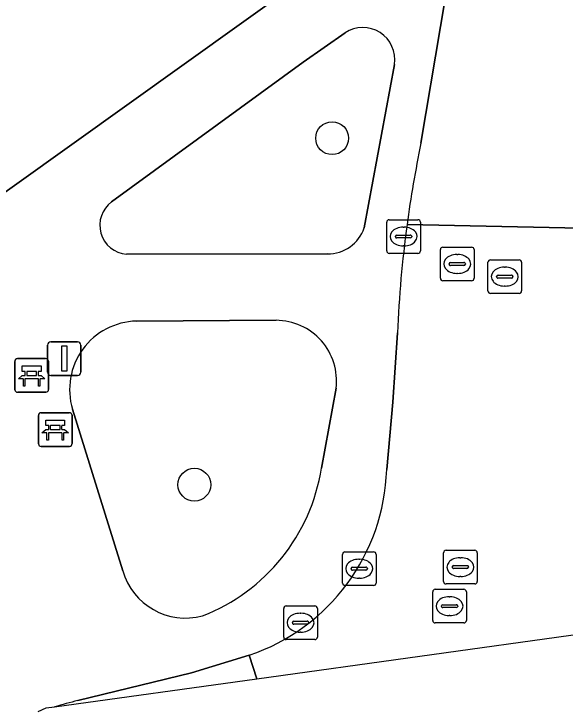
# Model space of a CAD drawing. Extents: x 159716 to 160783, y 383290 to 384031.
# Drawn here: x 160291.51 to 160307.9, y 383351.41 to 383372.06 of the extents above; entities that cross this region are included whole.
import ezdxf

# ---------------------------------------------------------------- set-up
doc = ezdxf.new("R2010")
doc.units = 0
for name, color, linetype in [('IMGEO_Bank', 7, 'Continuous'), ('IMGEO_Boom', 7, 'Continuous'), ('IMGEO_Erf', 7, 'Continuous'), ('IMGEO_Groenvoorziening', 7, 'Continuous'), ('IMGEO_Kolk', 7, 'Continuous'), ('IMGEO_Lichtmast', 7, 'Continuous'), ('IMGEO_Rijbaan_lokaal_gesloten', 7, 'Continuous'), ('IMGEO_Rijbaan_lokaal_open', 7, 'Continuous'), ('IMGEO_Rioolput', 7, 'Continuous'), ('IMGEO_Voetpad_open', 7, 'Continuous')]:
    doc.layers.add(name, color=color, linetype=linetype)

msp = doc.modelspace()

# ---------------------------------------------------------------- linework, layer by layer
at = {"layer": 'IMGEO_Bank'}
for p, q in [((160291.611, 383361.822), (160292.452, 383361.822)), ((160292.452, 383361.822), (160291.611, 383361.822)), ((160291.536, 383360.897), (160291.536, 383361.738)), ((160291.536, 383361.738), (160291.536, 383360.897)), ((160292.536, 383361.747), (160292.536, 383360.906)), ((160292.536, 383360.906), (160292.536, 383361.747)), ((160291.845, 383361.328), (160291.845, 383361.434)), ((160291.889, 383361.434), (160291.889, 383361.328)), ((160292.177, 383361.44), (160291.895, 383361.44)), ((160292.183, 383361.328), (160292.183, 383361.434)), ((160292.227, 383361.434), (160292.227, 383361.328)), ((160292.233, 383361.22), (160291.84, 383361.22)), ((160291.895, 383361.322), (160292.177, 383361.322)), ((160292.461, 383360.822), (160291.62, 383360.822)), ((160291.62, 383360.822), (160292.461, 383360.822)), ((160292.237, 383359.288), (160292.237, 383360.129)), ((160292.237, 383360.129), (160292.237, 383359.288)), ((160292.312, 383360.213), (160293.153, 383360.213)), ((160293.153, 383360.213), (160292.312, 383360.213)), ((160293.237, 383360.138), (160293.237, 383359.297)), ((160293.237, 383359.297), (160293.237, 383360.138)), ((160292.546, 383359.719), (160292.546, 383359.825)), ((160292.59, 383359.825), (160292.59, 383359.719)), ((160292.878, 383359.831), (160292.596, 383359.831)), ((160292.596, 383359.713), (160292.878, 383359.713)), ((160292.884, 383359.719), (160292.884, 383359.825)), ((160292.928, 383359.825), (160292.928, 383359.719)), ((160292.934, 383359.611), (160292.541, 383359.611)), ((160293.162, 383359.213), (160292.321, 383359.213)), ((160292.321, 383359.213), (160293.162, 383359.213))]:
    msp.add_line(p, q, dxfattribs=at)
for points in [[(160291.839, 383361.44), (160291.753, 383361.44), (160291.753, 383361.601), (160292.316, 383361.601), (160292.316, 383361.44), (160292.233, 383361.44)], [(160291.783, 383361.22), (160291.641, 383361.22), (160291.753, 383361.322), (160291.839, 383361.322)], [(160291.833, 383361.213), (160291.833, 383361.006), (160291.79, 383361.006), (160291.79, 383361.213)], [(160292.233, 383361.322), (160292.316, 383361.322), (160292.428, 383361.22), (160292.289, 383361.22)], [(160292.283, 383361.213), (160292.283, 383361.006), (160292.239, 383361.006), (160292.239, 383361.213)], [(160292.54, 383359.831), (160292.454, 383359.831), (160292.454, 383359.992), (160293.017, 383359.992), (160293.017, 383359.831), (160292.934, 383359.831)], [(160292.484, 383359.611), (160292.342, 383359.611), (160292.454, 383359.713), (160292.54, 383359.713)], [(160292.934, 383359.713), (160293.017, 383359.713), (160293.129, 383359.611), (160292.99, 383359.611)], [(160292.534, 383359.604), (160292.534, 383359.397), (160292.491, 383359.397), (160292.491, 383359.604)], [(160292.984, 383359.604), (160292.984, 383359.397), (160292.94, 383359.397), (160292.94, 383359.604)]]:
    msp.add_lwpolyline(points, dxfattribs=at)
for centre, radius, start, end in [((160291.614, 383361.744), 0.0779, 92.4484, 184.2845), ((160291.614, 383361.744), 0.0779, 92.4484, 184.2845), ((160292.458, 383361.744), 0.0779, 2.4484, 94.2845), ((160292.458, 383361.744), 0.0779, 2.4484, 94.2845), ((160291.838, 383361.433), 0.00671, 2.8957, 87.1043), ((160291.895, 383361.433), 0.00671, 92.8957, 177.1043), ((160292.177, 383361.433), 0.00671, 2.8957, 87.1043), ((160292.234, 383361.433), 0.00671, 92.8957, 177.1043), ((160291.783, 383361.213), 0.00671, 2.8957, 87.1043), ((160291.84, 383361.213), 0.00671, 92.8957, 177.1043), ((160291.838, 383361.329), 0.00671, 272.8957, 357.1043), ((160291.895, 383361.329), 0.00671, 182.8957, 267.1043), ((160292.177, 383361.329), 0.00671, 272.8957, 357.1043), ((160292.234, 383361.329), 0.00671, 182.8957, 267.1043), ((160292.232, 383361.213), 0.00671, 2.8957, 87.1043), ((160292.289, 383361.213), 0.00671, 92.8957, 177.1043), ((160291.614, 383360.9), 0.0779, 182.4484, 274.2845), ((160291.614, 383360.9), 0.0779, 182.4484, 274.2845), ((160292.458, 383360.9), 0.0779, 272.4484, 4.2845), ((160292.458, 383360.9), 0.0779, 272.4484, 4.2845), ((160292.315, 383360.135), 0.0779, 92.4484, 184.2845), ((160292.315, 383360.135), 0.0779, 92.4484, 184.2845), ((160293.159, 383360.135), 0.0779, 2.4484, 94.2845), ((160293.159, 383360.135), 0.0779, 2.4484, 94.2845), ((160292.539, 383359.824), 0.00671, 2.8957, 87.1043), ((160292.539, 383359.72), 0.00671, 272.8957, 357.1043), ((160292.596, 383359.824), 0.00671, 92.8957, 177.1043), ((160292.596, 383359.72), 0.00671, 182.8957, 267.1043), ((160292.878, 383359.824), 0.00671, 2.8957, 87.1043), ((160292.878, 383359.72), 0.00671, 272.8957, 357.1043), ((160292.935, 383359.824), 0.00671, 92.8957, 177.1043), ((160292.935, 383359.72), 0.00671, 182.8957, 267.1043), ((160292.484, 383359.604), 0.00671, 2.8957, 87.1043), ((160292.541, 383359.604), 0.00671, 92.8957, 177.1043), ((160292.933, 383359.604), 0.00671, 2.8957, 87.1043), ((160292.99, 383359.604), 0.00671, 92.8957, 177.1043), ((160292.315, 383359.291), 0.0779, 182.4484, 274.2845), ((160292.315, 383359.291), 0.0779, 182.4484, 274.2845), ((160293.159, 383359.291), 0.0779, 272.4484, 4.2845), ((160293.159, 383359.291), 0.0779, 272.4484, 4.2845)]:
    msp.add_arc(centre, radius, start, end, dxfattribs=at)
at = {"layer": 'IMGEO_Boom'}
for centre in [(160300.972, 383368.37), (160296.875, 383358.074)]:
    msp.add_circle(centre, 0.489, dxfattribs=at)
at = {"layer": 'IMGEO_Erf'}
msp.add_lwpolyline([(160227.67, 383423.775), (160240.466, 383406.296), (160240.637, 383406.063), (160240.804, 383406.063), (160254.786, 383386.886), (160257.205, 383388.688), (160263.559, 383380.049), (160261.129, 383378.262), (160263.215, 383375.442), (160264.656, 383373.483), (160277.235, 383356.377), (160278.085, 383357.364), (160301.613, 383374.189), (160298.857, 383378.593), (160298.993, 383378.677), (160298.708, 383379.138), (160298.777, 383379.203), (160293.308, 383387.317), (160293.224, 383387.219), (160288.434, 383394.307), (160288.518, 383394.38), (160282.758, 383402.909), (160281.735, 383404.401), (160273.085, 383417.014)], dxfattribs=at)
at = {"layer": 'IMGEO_Groenvoorziening'}
for points in [[(160301.359, 383371.499), (160300.108, 383370.626)], [(160300.108, 383370.626), (160294.414, 383366.482)], [(160301.929, 383365.707), (160302.823, 383370.564)], [(160294.86, 383364.924), (160300.829, 383364.935)], [(160299.305, 383362.958), (160295.155, 383362.934)], [(160300.654, 383358.568), (160301.09, 383360.938)], [(160293.249, 383360.317), (160293.982, 383357.965)], [(160293.982, 383357.965), (160294.744, 383355.519)]]:
    msp.add_lwpolyline(points, dxfattribs=at)
for centre, radius, start, end in [((160301.886, 383370.71), 0.948, 351.1207, 123.7498), ((160294.927, 383365.786), 0.865, 126.4127, 265.5364), ((160300.844, 383366.084), 1.149, 269.2768, 340.8469), ((160295.2, 383360.899), 2.036, 91.2572, 196.61), ((160299.303, 383361.158), 1.8, 352.9928, 89.9389), ((160295.072, 383359.444), 5.651, 291.2428, 351.0851), ((160296.612, 383356.052), 1.942, 195.9224, 285.1402)]:
    msp.add_arc(centre, radius, start, end, dxfattribs=at)
at = {"layer": 'IMGEO_Kolk'}
for p, q in [((160302.672, 383365.948), (160303.524, 383365.948)), ((160302.597, 383365.022), (160302.597, 383365.874)), ((160303.085, 383365.728), (160303.11, 383365.728)), ((160303.598, 383365.874), (160303.598, 383365.022)), ((160302.899, 383365.491), (160303.297, 383365.491)), ((160302.856, 383365.442), (160302.856, 383365.454)), ((160303.294, 383365.405), (160302.896, 383365.405)), ((160303.34, 383365.454), (160303.34, 383365.442)), ((160303.108, 383365.168), (160303.083, 383365.168)), ((160303.524, 383364.948), (160302.672, 383364.948)), ((160299.532, 383353.547), (160299.532, 383354.399)), ((160299.607, 383354.473), (160300.459, 383354.473)), ((160300.533, 383354.399), (160300.533, 383353.547)), ((160300.02, 383354.253), (160300.045, 383354.253)), ((160299.791, 383353.967), (160299.791, 383353.979)), ((160300.229, 383353.93), (160299.831, 383353.93)), ((160299.834, 383354.016), (160300.232, 383354.016)), ((160300.275, 383353.979), (160300.275, 383353.967)), ((160300.043, 383353.693), (160300.018, 383353.693)), ((160300.459, 383353.473), (160299.607, 383353.473))]:
    msp.add_line(p, q, dxfattribs=at)
for points in [[(160302.672, 383365.948), (160303.524, 383365.948)], [(160302.597, 383365.022), (160302.597, 383365.874)], [(160303.598, 383365.874), (160303.598, 383365.022)], [(160303.524, 383364.948), (160302.672, 383364.948)], [(160299.532, 383353.547), (160299.532, 383354.399)], [(160299.607, 383354.473), (160300.459, 383354.473)], [(160300.533, 383354.399), (160300.533, 383353.547)], [(160300.459, 383353.473), (160299.607, 383353.473)]]:
    msp.add_lwpolyline(points, dxfattribs=at)
for centre, radius, start, end in [((160302.674, 383365.872), 0.0765, 91.552, 178.448), ((160302.674, 383365.872), 0.0765, 91.552, 178.448), ((160303.522, 383365.872), 0.0765, 1.552, 88.448), ((160303.522, 383365.872), 0.0765, 1.552, 88.448), ((160302.896, 383365.451), 0.0403, 85.8775, 175.7526), ((160303.301, 383365.453), 0.0386, 1.7309, 96.639), ((160302.893, 383365.441), 0.0366, 178.938, 274.7102), ((160303.297, 383365.448), 0.043, 264.8664, 352.4533), ((160302.674, 383365.024), 0.0765, 181.552, 268.448), ((160302.674, 383365.024), 0.0765, 181.552, 268.448), ((160303.522, 383365.024), 0.0765, 271.552, 358.448), ((160303.522, 383365.024), 0.0765, 271.552, 358.448), ((160299.609, 383354.397), 0.0765, 91.552, 178.448), ((160299.609, 383354.397), 0.0765, 91.552, 178.448), ((160300.457, 383354.397), 0.0765, 1.552, 88.448), ((160300.457, 383354.397), 0.0765, 1.552, 88.448), ((160299.831, 383353.976), 0.0403, 85.8775, 175.7526), ((160299.828, 383353.966), 0.0366, 178.938, 274.7102), ((160300.232, 383353.973), 0.043, 264.8664, 352.4533), ((160300.236, 383353.978), 0.0386, 1.7309, 96.639), ((160299.609, 383353.549), 0.0765, 181.552, 268.448), ((160299.609, 383353.549), 0.0765, 181.552, 268.448), ((160300.457, 383353.549), 0.0765, 271.552, 358.448), ((160300.457, 383353.549), 0.0765, 271.552, 358.448)]:
    msp.add_arc(centre, radius, start, end, dxfattribs=at)
for centre, major_axis, ratio, start_param, end_param in [((160303.084, 383365.448), (-0.387, 0.002), 0.722429, 4.712389, 7.853982), ((160303.109, 383365.448), (-0.39, 0.002), 0.717154, 1.570796, 4.712389), ((160300.019, 383353.973), (-0.387, 0.002), 0.722429, 4.712389, 7.853982), ((160300.044, 383353.973), (-0.39, 0.002), 0.717154, 1.570796, 4.712389)]:
    msp.add_ellipse(centre, major_axis=major_axis, ratio=ratio, start_param=start_param, end_param=end_param, dxfattribs=at)
at = {"layer": 'IMGEO_Lichtmast'}
for p, q in [((160292.51, 383361.421), (160292.51, 383362.221)), ((160292.51, 383362.221), (160292.51, 383361.421)), ((160292.61, 383362.321), (160293.4, 383362.321)), ((160293.4, 383362.321), (160292.61, 383362.321)), ((160293.5, 383362.221), (160293.5, 383361.421)), ((160293.5, 383361.421), (160293.5, 383362.221)), ((160293.4, 383361.321), (160292.61, 383361.321)), ((160292.61, 383361.321), (160293.4, 383361.321))]:
    msp.add_line(p, q, dxfattribs=at)
msp.add_lwpolyline([(160292.93, 383362.196), (160293.08, 383362.196), (160293.08, 383361.446), (160292.93, 383361.446), (160292.93, 383362.196)], dxfattribs=at)
for centre, start, end in [((160292.61, 383362.221), 90, 180), ((160292.61, 383362.221), 90, 180), ((160293.4, 383362.221), 0, 90), ((160293.4, 383362.221), 360, 90), ((160292.61, 383361.421), 180, 270), ((160292.61, 383361.421), 180, 270), ((160293.4, 383361.421), 270, 0), ((160293.4, 383361.421), 270, 0)]:
    msp.add_arc(centre, 0.1, start, end, dxfattribs=at)
at = {"layer": 'IMGEO_Rijbaan_lokaal_gesloten'}
for points in [[(160308.783, 383361.372), (160308.831, 383365.683), (160303.2, 383365.803)], [(160302.914, 383362.584), (160302.777, 383360.531), (160302.595, 383358.523)], [(160298.507, 383353.007), (160298.737, 383352.308), (160308.429, 383353.651), (160313.978, 383352.541)], [(160298.737, 383352.308), (160298.507, 383353.007), (160296.787, 383352.479), (160293.41, 383351.663)], [(160292.718, 383351.474), (160298.737, 383352.308)]]:
    msp.add_lwpolyline(points, dxfattribs=at)
for centre, radius, start, end in [((160337.706, 383361.115), 34.823, 172.2632, 177.5823), ((160296.578, 383358.71), 6.02, 288.6898, 358.2246), ((160322.68, 383242.919), 112.614, 105.06477, 105.42987)]:
    msp.add_arc(centre, radius, start, end, dxfattribs=at)
at = {"layer": 'IMGEO_Rijbaan_lokaal_open'}
for points in [[(160304.778, 383375.164), (160303.615, 383368.221)], [(160303.2, 383365.803), (160308.831, 383365.683), (160308.839, 383366.376), (160308.874, 383367.222)]]:
    msp.add_lwpolyline(points, dxfattribs=at)
msp.add_arc((160337.308, 383361.194), 34.418, 168.2187, 172.3037, dxfattribs=at)
at = {"layer": 'IMGEO_Rioolput'}
for p, q in [((160304.268, 383365.133), (160305.12, 383365.133)), ((160304.193, 383364.207), (160304.193, 383365.059)), ((160304.681, 383364.913), (160304.706, 383364.913)), ((160305.194, 383365.059), (160305.194, 383364.207)), ((160304.495, 383364.676), (160304.893, 383364.676)), ((160305.606, 383363.83), (160305.606, 383364.682)), ((160305.681, 383364.756), (160306.533, 383364.756)), ((160306.607, 383364.682), (160306.607, 383363.83)), ((160304.452, 383364.627), (160304.452, 383364.639)), ((160304.89, 383364.59), (160304.492, 383364.59)), ((160304.936, 383364.639), (160304.936, 383364.627)), ((160306.094, 383364.536), (160306.119, 383364.536)), ((160304.704, 383364.353), (160304.679, 383364.353)), ((160305.865, 383364.25), (160305.865, 383364.262)), ((160305.908, 383364.299), (160306.306, 383364.299)), ((160306.349, 383364.262), (160306.349, 383364.25)), ((160305.12, 383364.133), (160304.268, 383364.133)), ((160306.303, 383364.213), (160305.905, 383364.213)), ((160306.117, 383363.976), (160306.092, 383363.976)), ((160306.533, 383363.756), (160305.681, 383363.756)), ((160301.279, 383355.152), (160301.279, 383356.004)), ((160301.354, 383356.078), (160302.206, 383356.078)), ((160302.28, 383356.004), (160302.28, 383355.152)), ((160304.286, 383355.199), (160304.286, 383356.051)), ((160304.361, 383356.125), (160305.213, 383356.125)), ((160305.287, 383356.051), (160305.287, 383355.199)), ((160301.767, 383355.858), (160301.792, 383355.858)), ((160304.774, 383355.905), (160304.799, 383355.905)), ((160301.538, 383355.572), (160301.538, 383355.584)), ((160301.581, 383355.621), (160301.979, 383355.621)), ((160302.022, 383355.584), (160302.022, 383355.572)), ((160304.545, 383355.619), (160304.545, 383355.631)), ((160304.983, 383355.582), (160304.585, 383355.582)), ((160304.588, 383355.668), (160304.986, 383355.668)), ((160305.029, 383355.631), (160305.029, 383355.619)), ((160301.976, 383355.535), (160301.578, 383355.535)), ((160301.79, 383355.298), (160301.765, 383355.298)), ((160304.797, 383355.345), (160304.772, 383355.345)), ((160302.206, 383355.078), (160301.354, 383355.078)), ((160304.038, 383354.965), (160304.89, 383354.965)), ((160305.213, 383355.125), (160304.361, 383355.125)), ((160303.963, 383354.039), (160303.963, 383354.891)), ((160304.451, 383354.745), (160304.476, 383354.745)), ((160304.964, 383354.891), (160304.964, 383354.039)), ((160304.222, 383354.459), (160304.222, 383354.471)), ((160304.66, 383354.422), (160304.262, 383354.422)), ((160304.265, 383354.508), (160304.663, 383354.508)), ((160304.706, 383354.471), (160304.706, 383354.459)), ((160304.474, 383354.185), (160304.449, 383354.185)), ((160304.89, 383353.965), (160304.038, 383353.965))]:
    msp.add_line(p, q, dxfattribs=at)
for points in [[(160304.268, 383365.133), (160305.12, 383365.133)], [(160304.193, 383364.207), (160304.193, 383365.059)], [(160305.194, 383365.059), (160305.194, 383364.207)], [(160305.606, 383363.83), (160305.606, 383364.682)], [(160305.681, 383364.756), (160306.533, 383364.756)], [(160306.607, 383364.682), (160306.607, 383363.83)], [(160305.12, 383364.133), (160304.268, 383364.133)], [(160306.533, 383363.756), (160305.681, 383363.756)], [(160301.279, 383355.152), (160301.279, 383356.004)], [(160301.354, 383356.078), (160302.206, 383356.078)], [(160302.28, 383356.004), (160302.28, 383355.152)], [(160304.286, 383355.199), (160304.286, 383356.051)], [(160304.361, 383356.125), (160305.213, 383356.125)], [(160305.287, 383356.051), (160305.287, 383355.199)], [(160302.206, 383355.078), (160301.354, 383355.078)], [(160304.038, 383354.965), (160304.89, 383354.965)], [(160305.213, 383355.125), (160304.361, 383355.125)], [(160303.963, 383354.039), (160303.963, 383354.891)], [(160304.964, 383354.891), (160304.964, 383354.039)], [(160304.89, 383353.965), (160304.038, 383353.965)]]:
    msp.add_lwpolyline(points, dxfattribs=at)
for centre, radius, start, end in [((160304.27, 383365.057), 0.0765, 91.552, 178.448), ((160304.27, 383365.057), 0.0765, 91.552, 178.448), ((160305.118, 383365.057), 0.0765, 1.552, 88.448), ((160305.118, 383365.057), 0.0765, 1.552, 88.448), ((160304.492, 383364.636), 0.0403, 85.8775, 175.7526), ((160304.897, 383364.638), 0.0386, 1.7309, 96.639), ((160305.683, 383364.68), 0.0765, 91.552, 178.448), ((160305.683, 383364.68), 0.0765, 91.552, 178.448), ((160306.531, 383364.68), 0.0765, 1.552, 88.448), ((160306.531, 383364.68), 0.0765, 1.552, 88.448), ((160304.489, 383364.626), 0.0366, 178.938, 274.7102), ((160304.893, 383364.633), 0.043, 264.8664, 352.4533), ((160305.905, 383364.259), 0.0403, 85.8775, 175.7526), ((160305.902, 383364.249), 0.0366, 178.938, 274.7102), ((160306.306, 383364.256), 0.043, 264.8664, 352.4533), ((160306.31, 383364.261), 0.0386, 1.7309, 96.639), ((160304.27, 383364.209), 0.0765, 181.552, 268.448), ((160304.27, 383364.209), 0.0765, 181.552, 268.448), ((160305.118, 383364.209), 0.0765, 271.552, 358.448), ((160305.118, 383364.209), 0.0765, 271.552, 358.448), ((160305.683, 383363.832), 0.0765, 181.552, 268.448), ((160305.683, 383363.832), 0.0765, 181.552, 268.448), ((160306.531, 383363.832), 0.0765, 271.552, 358.448), ((160306.531, 383363.832), 0.0765, 271.552, 358.448), ((160301.356, 383356.002), 0.0765, 91.552, 178.448), ((160301.356, 383356.002), 0.0765, 91.552, 178.448), ((160302.204, 383356.002), 0.0765, 1.552, 88.448), ((160302.204, 383356.002), 0.0765, 1.552, 88.448), ((160304.363, 383356.049), 0.0765, 91.552, 178.448), ((160304.363, 383356.049), 0.0765, 91.552, 178.448), ((160305.211, 383356.049), 0.0765, 1.552, 88.448), ((160305.211, 383356.049), 0.0765, 1.552, 88.448), ((160301.578, 383355.581), 0.0403, 85.8775, 175.7526), ((160301.575, 383355.571), 0.0366, 178.938, 274.7102), ((160301.979, 383355.578), 0.043, 264.8664, 352.4533), ((160301.983, 383355.583), 0.0386, 1.7309, 96.639), ((160304.585, 383355.628), 0.0403, 85.8775, 175.7526), ((160304.582, 383355.618), 0.0366, 178.938, 274.7102), ((160304.986, 383355.625), 0.043, 264.8664, 352.4533), ((160304.99, 383355.63), 0.0386, 1.7309, 96.639), ((160301.356, 383355.154), 0.0765, 181.552, 268.448), ((160301.356, 383355.154), 0.0765, 181.552, 268.448), ((160302.204, 383355.154), 0.0765, 271.552, 358.448), ((160302.204, 383355.154), 0.0765, 271.552, 358.448), ((160304.363, 383355.201), 0.0765, 181.552, 268.448), ((160304.363, 383355.201), 0.0765, 181.552, 268.448), ((160305.211, 383355.201), 0.0765, 271.552, 358.448), ((160305.211, 383355.201), 0.0765, 271.552, 358.448), ((160304.04, 383354.889), 0.0765, 91.552, 178.448), ((160304.04, 383354.889), 0.0765, 91.552, 178.448), ((160304.888, 383354.889), 0.0765, 1.552, 88.448), ((160304.888, 383354.889), 0.0765, 1.552, 88.448), ((160304.262, 383354.468), 0.0403, 85.8775, 175.7526), ((160304.259, 383354.458), 0.0366, 178.938, 274.7102), ((160304.663, 383354.465), 0.043, 264.8664, 352.4533), ((160304.667, 383354.47), 0.0386, 1.7309, 96.639), ((160304.04, 383354.041), 0.0765, 181.552, 268.448), ((160304.04, 383354.041), 0.0765, 181.552, 268.448), ((160304.888, 383354.041), 0.0765, 271.552, 358.448), ((160304.888, 383354.041), 0.0765, 271.552, 358.448)]:
    msp.add_arc(centre, radius, start, end, dxfattribs=at)
for centre, major_axis, ratio, start_param, end_param in [((160304.68, 383364.633), (-0.387, 0.002), 0.722429, 4.712389, 7.853982), ((160304.705, 383364.633), (-0.39, 0.002), 0.717154, 1.570796, 4.712389), ((160306.093, 383364.256), (-0.387, 0.002), 0.722429, 4.712389, 7.853982), ((160306.118, 383364.256), (-0.39, 0.002), 0.717154, 1.570796, 4.712389), ((160301.766, 383355.578), (-0.387, 0.002), 0.722429, 4.712389, 7.853982), ((160301.791, 383355.578), (-0.39, 0.002), 0.717154, 1.570796, 4.712389), ((160304.773, 383355.625), (-0.387, 0.002), 0.722429, 4.712389, 7.853982), ((160304.798, 383355.625), (-0.39, 0.002), 0.717154, 1.570796, 4.712389), ((160304.45, 383354.465), (-0.387, 0.002), 0.722429, 4.712389, 7.853982), ((160304.475, 383354.465), (-0.39, 0.002), 0.717154, 1.570796, 4.712389)]:
    msp.add_ellipse(centre, major_axis=major_axis, ratio=ratio, start_param=start_param, end_param=end_param, dxfattribs=at)
at = {"layer": 'IMGEO_Voetpad_open'}
for points in [[(160303.615, 383368.221), (160304.778, 383375.164), (160301.613, 383374.189), (160278.085, 383357.364), (160277.235, 383356.377), (160277.076, 383356.305), (160279.17, 383353.567)], [(160294.414, 383366.482), (160300.108, 383370.626), (160301.359, 383371.499)], [(160302.823, 383370.564), (160301.929, 383365.707)], [(160300.829, 383364.935), (160294.86, 383364.924)], [(160295.155, 383362.934), (160299.305, 383362.958)], [(160302.595, 383358.523), (160302.777, 383360.531), (160302.914, 383362.584)], [(160301.09, 383360.938), (160300.654, 383358.568)], [(160293.982, 383357.965), (160293.249, 383360.317)], [(160294.744, 383355.519), (160293.982, 383357.965)], [(160293.41, 383351.663), (160296.787, 383352.479), (160298.507, 383353.007)], [(160292.227, 383351.338), (160292.463, 383351.439), (160292.718, 383351.474)]]:
    msp.add_lwpolyline(points, dxfattribs=at)
for centre, radius, start, end in [((160301.886, 383370.71), 0.948, 351.1207, 123.7498), ((160337.308, 383361.194), 34.418, 168.2187, 172.3037), ((160294.927, 383365.786), 0.865, 126.4127, 265.5364), ((160300.844, 383366.084), 1.149, 269.2768, 340.8469), ((160337.706, 383361.115), 34.823, 172.2632, 177.5823), ((160295.2, 383360.899), 2.036, 91.2572, 196.61), ((160299.303, 383361.158), 1.8, 352.9928, 89.9389), ((160295.072, 383359.444), 5.651, 291.2428, 351.0851), ((160296.578, 383358.71), 6.02, 288.6898, 358.2246), ((160296.612, 383356.052), 1.942, 195.9224, 285.1402), ((160322.68, 383242.919), 112.614, 105.06477, 105.42987)]:
    msp.add_arc(centre, radius, start, end, dxfattribs=at)

doc.saveas('drawing.dxf')
